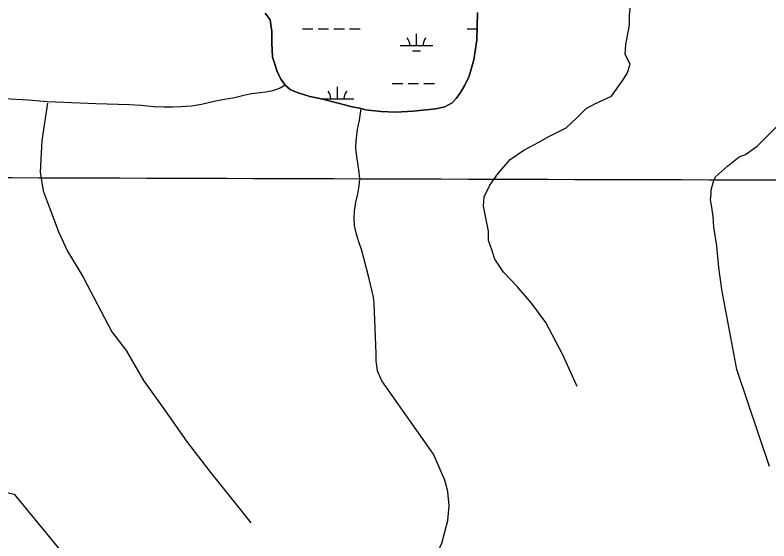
# Model space of a CAD drawing. Extents: x 3148686 to 3186545, y 916144 to 941516.
# Drawn here: x 3168776 to 3171071, y 926458 to 928058 of the extents above; entities that cross this region are included whole.
import ezdxf

# ---------------------------------------------------------------- set-up
doc = ezdxf.new("R2010")
doc.units = 0
for name, color, linetype in [('V-GRID-MAJR', 7, 'Continuous'), ('V-SITE-VEGE', 7, 'Continuous'), ('V-TOPO-SHOR', 7, 'Continuous'), ('V-WETL-SWMP', 7, 'Continuous')]:
    doc.layers.add(name, color=color, linetype=linetype)

msp = doc.modelspace()

# ---------------------------------------------------------------- linework, layer by layer
at = {"layer": 'V-GRID-MAJR'}
msp.add_spline([(3152944, 927616.7), (3155553.9, 927607.5), (3160773.9, 927589.6), (3165993.8, 927572.5), (3171213.8, 927556.2), (3176433.8, 927540.7), (3181653.7, 927525.9), (3184263.7, 927518.7)], degree=3, dxfattribs=at)
at = {"layer": 'V-SITE-VEGE'}
msp.add_lwpolyline([(3169536.6, 928064.5), (3169552.5, 928043.4), (3169557.4, 928008.4), (3169557.2, 927973.3), (3169559.5, 927929.9), (3169567.9, 927902.5), (3169574.9, 927883.5), (3169586, 927862.4), (3169597.4, 927844.6), (3169612.7, 927831.4), (3169633.9, 927822.4), (3169673.2, 927810.1), (3169703.3, 927804), (3169758.7, 927790.7), (3169802, 927778.7), (3169829.6, 927774.2), (3169842.2, 927770.2), (3169888.9, 927764.4), (3169935.1, 927763), (3169987.7, 927765.9), (3170056.5, 927773.4), (3170084, 927779.2), (3170106.2, 927791.6), (3170118.5, 927804), (3170131.8, 927822.8), (3170144.8, 927845), (3170157.7, 927872.5), (3170172.4, 927922.6), (3170181.1, 927982.4), (3170183, 928066.6)], dxfattribs=at)
at = {"layer": 'V-TOPO-SHOR'}
for points in [[(3170647.9, 927909.4), (3170632.6, 927937.9), (3170634.8, 927968.5), (3170645.8, 928027.5), (3170645.9, 928058.1), (3170650.3, 928097.5), (3170648.1, 928136.8), (3170652.6, 928189.3), (3170654.8, 928228.6), (3170665.7, 928261.4), (3170681.1, 928292), (3170694.2, 928320.4), (3170709.6, 928353.2), (3170716.2, 928381.6), (3170722.7, 928405.7), (3170725, 928440.6), (3170725, 928466.9)], [(3171072.9, 926684.7), (3170972.7, 926979.9), (3170927, 927222.7), (3170918.3, 927290.4), (3170911.8, 927356), (3170903.2, 927412.9), (3170901, 927445.7), (3170896.7, 927474.1), (3170892.3, 927496), (3170894.5, 927513.5), (3170894.5, 927526.6), (3170903.3, 927555), (3170907.7, 927565.9), (3170944.9, 927598.7), (3170979.9, 927627.1), (3170999.6, 927633.6), (3171034.6, 927659.8), (3171104.6, 927729.7), (3171185.6, 927841.1), (3171244.8, 927952.5), (3171310.5, 928079.3), (3171369.7, 928234.4)], [(3170487.3, 926928), (3170443.6, 927024.2), (3170391.3, 927122.6), (3170347.6, 927181.7), (3170303.9, 927232.1), (3170262.4, 927275.8), (3170236.2, 927315.2), (3170227.5, 927343.6), (3170216.6, 927372.1), (3170216.7, 927400.5), (3170201.4, 927477), (3170203.6, 927505.4), (3170221.2, 927540.4), (3170245.3, 927575.4), (3170282.5, 927619.1), (3170324, 927647.4), (3170370, 927671.4), (3170400.6, 927688.9), (3170453.1, 927715.1), (3170485.9, 927745.6), (3170514.4, 927774), (3170542.8, 927789.3), (3170590.9, 927811.1), (3170623.8, 927857), (3170639.1, 927881), (3170647.9, 927909.4)], [(3169597.4, 927844.6), (3169582.4, 927836.4), (3169568.4, 927830.7), (3169555, 927826.7), (3169538.5, 927823.8), (3169521.5, 927822), (3169495.7, 927818.5), (3169476.1, 927814.8), (3169456.2, 927809.4), (3169438.7, 927805.8), (3169411.9, 927801.7), (3169381.4, 927795.8), (3169342.7, 927786.5), (3169312.5, 927781.6), (3169280.2, 927778.6), (3169254.6, 927777.6), (3169229.2, 927777.6), (3169198.2, 927779.4), (3169159.8, 927783.2), (3169123.5, 927785.3), (3169021.1, 927788.2), (3168923.4, 927792), (3168874.3, 927794.6), (3168814.9, 927798.9), (3168742.8, 927803.2)], [(3168874.1, 927790), (3168856.5, 927676.3), (3168852.1, 927580.1), (3168860.7, 927523.3), (3168882.5, 927466.4), (3168908.7, 927396.4), (3168934.9, 927339.5), (3168982.9, 927260.8), (3169026.5, 927177.7), (3169070.2, 927094.5), (3169113.8, 927037.6), (3169166.2, 926945.8), (3169223, 926867), (3169297.2, 926762), (3169367.1, 926670.1), (3169441.3, 926578.2), (3169493.7, 926512.5)], [(3169869.1, 927181), (3169866.3, 927200.5), (3169862.7, 927217), (3169852.3, 927260.1), (3169837.5, 927318.4), (3169830.8, 927342), (3169822.4, 927368.4), (3169817.3, 927384.6), (3169813.1, 927399.4), (3169809.4, 927417.6), (3169808.2, 927438.4), (3169809.2, 927462.9), (3169813.2, 927488.6), (3169819.5, 927514.2), (3169822.6, 927532.9), (3169824.5, 927546.9), (3169825, 927561.1), (3169822.2, 927587.6), (3169817.2, 927621.2), (3169813.6, 927643.6), (3169812.8, 927655.7), (3169813.7, 927674.4), (3169815.7, 927693), (3169818.3, 927710.5), (3169824.2, 927738.5), (3169829.6, 927774.2)], [(3170337, 925908.2), (3169991.9, 926267.1), (3170075.2, 926450.7), (3170092.7, 926520.6), (3170097.2, 926564.4), (3170092.8, 926608.1), (3170084.1, 926643.1), (3170049.2, 926721.8), (3169892.1, 926945), (3169879, 926975.6), (3169874.6, 927006.2), (3169874.7, 927028.1), (3169869.1, 927181)], [(3168328.7, 926640.4), (3168693.6, 926609.6), (3168733, 926609.5), (3168772.3, 926600.7), (3169056.2, 926255), (3169239.6, 926014.3), (3169366.2, 925861.1), (3169514.8, 925756)]]:
    msp.add_lwpolyline(points, dxfattribs=at)
at = {"layer": 'V-WETL-SWMP'}
for p, q in [((3169650.2, 928016.5), (3169682.2, 928016.5)), ((3169698.2, 928016.5), (3169730.2, 928016.4)), ((3169746.2, 928016.4), (3169778.2, 928016.4)), ((3169794.2, 928016.4), (3169826.2, 928016.3)), ((3170152.1, 928016), (3170181.8, 928016)), ((3169997.5, 927965.4), (3169997.5, 928001.4)), ((3169947.5, 927965.5), (3170047.5, 927965.4)), ((3169985.5, 927950), (3170009.5, 927950)), ((3169924, 927850.1), (3169956, 927850)), ((3169972, 927850), (3170004, 927850)), ((3170020, 927850), (3170052, 927849.9)), ((3169756.8, 927803.8), (3169756.9, 927839.8)), ((3169706.8, 927803.9), (3169806.8, 927803.8)), ((3169767.1, 927788.4), (3169768.8, 927788.4))]:
    msp.add_line(p, q, dxfattribs=at)
msp.add_lwpolyline([(3170183, 928066.6), (3170181.1, 927982.4), (3170172.4, 927922.6), (3170157.7, 927872.5), (3170144.8, 927845), (3170131.8, 927822.8), (3170118.5, 927804), (3170106.2, 927791.6), (3170084, 927779.2), (3170056.5, 927773.4), (3169987.7, 927765.9), (3169935, 927763), (3169888.9, 927764.4), (3169842.2, 927770.2), (3169829.6, 927774.2), (3169802, 927778.7), (3169758.7, 927790.7), (3169703.3, 927804), (3169673.2, 927810.1), (3169633.9, 927822.4), (3169612.7, 927831.4), (3169597.4, 927844.6), (3169586, 927862.4), (3169574.9, 927883.5), (3169567.9, 927902.5), (3169559.5, 927929.9), (3169557.2, 927973.3), (3169557.4, 928008.4), (3169552.5, 928043.4), (3169536.6, 928064.5)], dxfattribs=at)
for centre, start, end in [((3169942.2, 927965.9), 359.1678, 40.7115), ((3170052.7, 927965.8), 139.1678, 180.7115), ((3169701.6, 927804.3), 359.1678, 40.7115), ((3169812.1, 927804.2), 139.1678, 180.7115)]:
    msp.add_arc(centre, 35.2, start, end, dxfattribs=at)

doc.saveas('drawing.dxf')
